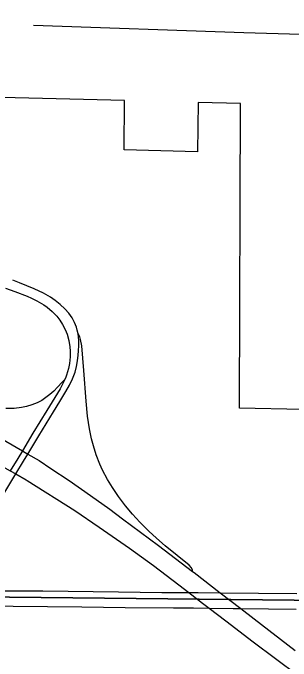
# Model space of a CAD drawing. Extents: x 0 to 34, y 0 to 22.
# Drawn here: x 6.091 to 6.331, y 17.825 to 18.383 of the extents above; entities that cross this region are included whole.
import ezdxf

# ---------------------------------------------------------------- set-up
doc = ezdxf.new("R2010")
doc.units = 0
for name, color, linetype in [('GM_X_Corporation', 7, 'Continuous'), ('GM_X_Interchange_Ramps', 7, 'Continuous'), ('GM_X_Interstate_Route', 7, 'Continuous'), ('GM_X_Minor_River', 7, 'Continuous'), ('GM_X_State_Route', 7, 'Continuous')]:
    doc.layers.add(name, color=color, linetype=linetype)

msp = doc.modelspace()

# ---------------------------------------------------------------- linework, layer by layer
at = {"layer": 'GM_X_Corporation'}
for points in [[(5.75551, 18.89463), (5.99643, 18.88937), (6.50454, 18.87812), (6.49696, 17.87536), (5.48857, 17.88606), (5.49728, 18.40367), (5.50661, 18.89778)], [(5.48857, 17.88606), (6.49696, 17.87536), (6.47447, 16.92623), (5.47838, 16.95118)]]:
    msp.add_lwpolyline(points, close=True, dxfattribs=at)
msp.add_lwpolyline([(6.34051, 18.04154), (6.28618, 18.04248), (6.2871, 18.30521), (6.25078, 18.30613), (6.25027, 18.2635), (6.18691, 18.26527), (6.18737, 18.30768), (6.01057, 18.31218)], dxfattribs=at)
at = {"layer": 'GM_X_Interchange_Ramps'}
for points in [[(6.07957, 17.96297), (6.0919, 17.9831), (6.0936, 17.9859), (6.10033, 17.99689), (6.10408, 18.00304), (6.10583, 18.00591), (6.1136, 18.01865), (6.12618, 18.03935), (6.13168, 18.04837), (6.13682, 18.05689), (6.13983, 18.06234), (6.14253, 18.06791), (6.14472, 18.07372), (6.14601, 18.07852), (6.1469, 18.08341), (6.1475, 18.08838), (6.14771, 18.09194), (6.14804, 18.0967), (6.14792, 18.10092), (6.14738, 18.10675), (6.14663, 18.10978), (6.14587, 18.11248), (6.14435, 18.11637), (6.14231, 18.12047), (6.13933, 18.12447), (6.13601, 18.12816), (6.13191, 18.13198), (6.12755, 18.13549), (6.12346, 18.13831), (6.11755, 18.14177), (6.10965, 18.14543), (6.09694, 18.15051), (6.09116, 18.1528)], [(6.08497, 18.14602), (6.09292, 18.14313), (6.10335, 18.13903), (6.10734, 18.13726), (6.11185, 18.13515), (6.11778, 18.13174), (6.12081, 18.12958), (6.1251, 18.12599), (6.12889, 18.12189), (6.13156, 18.11844), (6.13393, 18.1148), (6.13619, 18.11037), (6.1378, 18.10633), (6.13938, 18.10096), (6.14022, 18.09544), (6.14049, 18.09172), (6.14039, 18.08674), (6.13984, 18.08117), (6.13906, 18.07689), (6.13737, 18.07092), (6.13674, 18.06918), (6.13589, 18.06726), (6.13358, 18.06256), (6.13191, 18.05932), (6.12736, 18.05168), (6.12039, 18.04063), (6.10844, 18.02098), (6.09937, 18.00577), (6.09538, 17.99907), (6.08898, 17.9885)], [(6.24593, 17.90172), (6.24589, 17.90289), (6.24506, 17.90503), (6.24304, 17.90726), (6.22222, 17.92399), (6.2147, 17.93051), (6.20833, 17.93643), (6.20047, 17.94439), (6.19423, 17.95132), (6.18823, 17.95847), (6.18219, 17.96638), (6.17695, 17.97409), (6.17272, 17.98097), (6.16841, 17.98924), (6.16611, 17.99433), (6.16296, 18.00244), (6.16046, 18.01012), (6.15889, 18.01612), (6.15703, 18.02463), (6.15537, 18.0357), (6.15415, 18.0487), (6.15237, 18.0751), (6.15062, 18.09617), (6.14944, 18.10189), (6.14879, 18.10394), (6.14738, 18.10675)], [(6.13589, 18.06726), (6.13358, 18.06487), (6.12951, 18.06056), (6.12636, 18.05733), (6.12298, 18.05447), (6.11962, 18.05171), (6.11601, 18.04929), (6.11216, 18.04727), (6.10756, 18.04538), (6.10281, 18.04393), (6.09857, 18.04304), (6.09241, 18.04225), (6.08499, 18.04235)]]:
    msp.add_lwpolyline(points, dxfattribs=at)
at = {"layer": 'GM_X_Interstate_Route'}
for points in [[(5.93261, 18.10312), (5.94624, 18.09515), (5.96071, 18.08665), (5.98642, 18.07149), (6.01161, 18.05669), (6.09937, 18.00577), (6.10408, 18.00304), (6.11374, 17.99743), (6.12386, 17.99065), (6.13959, 17.9801), (6.15799, 17.9674), (6.17464, 17.95542), (6.18565, 17.94732), (6.21647, 17.92418), (6.24593, 17.90172)], [(6.04901, 18.01123), (6.06331, 18.00292), (6.08898, 17.9885), (6.0936, 17.9859), (6.10272, 17.98078)], [(6.10272, 17.98078), (6.10355, 17.98031), (6.14447, 17.95438), (6.16559, 17.94007), (6.19156, 17.92183), (6.21219, 17.90682), (6.23401, 17.89028), (6.24266, 17.8836), (6.25453, 17.87444)], [(6.24593, 17.90172), (6.24713, 17.90081), (6.26978, 17.88335), (6.28735, 17.86981), (6.29884, 17.86096), (6.33431, 17.83362)], [(6.25453, 17.87444), (6.26007, 17.87016), (6.27438, 17.85912), (6.29818, 17.84111), (6.33647, 17.81235), (6.36655, 17.78921), (6.41075, 17.75487), (6.44047, 17.73232), (6.47416, 17.70674), (6.49211, 17.69302), (6.51714, 17.67387), (6.54364, 17.65325), (6.58501, 17.62135), (6.60564, 17.60532), (6.62577, 17.58967), (6.63954, 17.57901), (6.6644, 17.56004)]]:
    msp.add_lwpolyline(points, dxfattribs=at)
at = {"layer": 'GM_X_Minor_River'}
msp.add_lwpolyline([(6.1088, 18.37258), (6.29005, 18.36651), (6.43733, 18.362), (6.48679, 18.35986), (6.62157, 18.35324), (6.78763, 18.34128), (6.95748, 18.33005), (6.97601, 18.33095), (6.98427, 18.32705), (6.98792, 18.31752), (6.98935, 18.28144), (6.99053, 18.16831), (6.99134, 18.02633), (6.9921, 17.90941)], dxfattribs=at)
at = {"layer": 'GM_X_State_Route'}
for points in [[(5.63737, 17.89215), (5.64372, 17.89205), (5.66047, 17.89179), (5.74361, 17.8909), (5.7716, 17.89049), (5.81826, 17.88957), (5.85248, 17.88913), (5.89602, 17.88826), (5.90215, 17.88809), (5.90804, 17.88792), (5.93831, 17.88707), (6.00177, 17.88605), (6.0391, 17.88577), (6.08264, 17.88512), (6.11686, 17.885), (6.18216, 17.88417), (6.21949, 17.88379), (6.24266, 17.8836), (6.2506, 17.88354), (6.26978, 17.88335), (6.33572, 17.8827)], [(5.91612, 17.87478), (5.94549, 17.87436), (5.98276, 17.87354), (6.0076, 17.87319), (6.03557, 17.87295), (6.09148, 17.87202), (6.15049, 17.87133), (6.18777, 17.87086), (6.22949, 17.8705)], [(6.22949, 17.8705), (6.24679, 17.87034), (6.26007, 17.87016), (6.28097, 17.86988), (6.28735, 17.86981), (6.33517, 17.86931)]]:
    msp.add_lwpolyline(points, dxfattribs=at)

doc.saveas('drawing.dxf')
